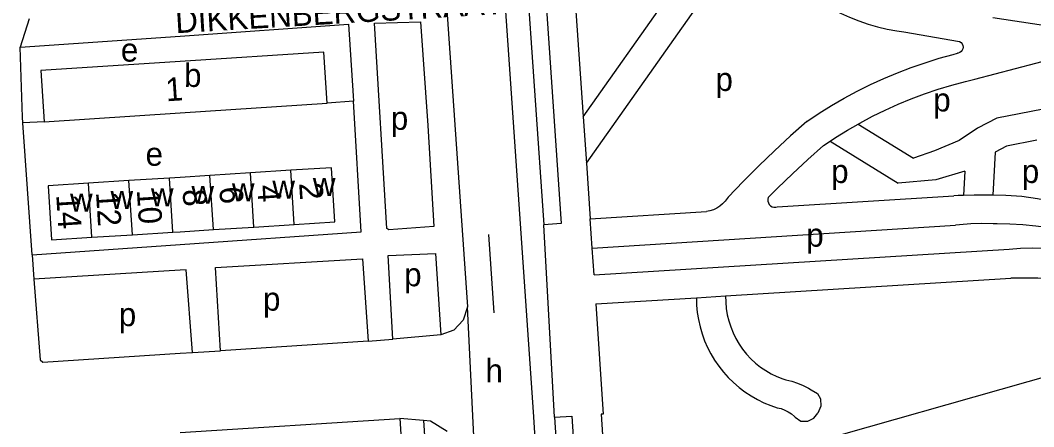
# Model space of a CAD drawing. Extents: x 159675 to 162108, y 386471 to 388472.
# Drawn here: x 160672.7 to 160845.9, y 388032 to 388101.4 of the extents above; entities that cross this region are included whole.
import ezdxf

# ---------------------------------------------------------------- set-up
doc = ezdxf.new("R2010")
doc.units = 0
for name, color, linetype in [('BLT_Basislijn', 7, 'Continuous'), ('BLT_Bebouwing', 7, 'Continuous'), ('BLT_Centroide', 7, 'Continuous'), ('BLT_Huisnummer', 7, 'Continuous'), ('BLT_Huisnummer_ tussenligend', 7, 'Continuous'), ('BLT_Onderverdeling_panden', 7, 'Continuous'), ('BLT_Straatnaam_verkleind', 7, 'Continuous'), ('BLT_Vlakafsluiter', 7, 'Continuous')]:
    doc.layers.add(name, color=color, linetype=linetype)

msp = doc.modelspace()

# ---------------------------------------------------------------- linework, layer by layer
at = {"layer": 'BLT_Basislijn'}
for p, q in [((160768.89, 388084.92), (160791.66, 388117.13)), ((160769.44, 388077.03), (160795.69, 388114.17)), ((160838.87, 388101.86), (160847.54, 388100.6)), ((160674.19, 388101.68), (160672.69, 388096.81)), ((160672.69, 388096.81), (160700, 388098.72)), ((160823.65, 388099.43), (160833.21, 388097.77)), ((160729.62, 388087.57), (160725.16, 388087.23)), ((160676.77, 388084.06), (160673.15, 388083.87)), ((160674.72, 388061.35), (160673.15, 388083.87)), ((160815.86, 388083.69), (160825.34, 388077.87)), ((160809.96, 388080.02), (160811.07, 388080.76)), ((160811.07, 388080.76), (160822.73, 388073.61)), ((160839.26, 388078.9), (160838.91, 388071.53)), ((160834.1, 388075.63), (160833.9, 388071.49)), ((160802.02, 388069.52), (160832.21, 388071.42)), ((160770.1, 388067.5), (160789.94, 388068.75)), ((160770.44, 388062.51), (160770.1, 388067.5)), ((160763.96, 388033.61), (160762.15, 388066.46)), ((160770.44, 388062.51), (160832.52, 388066.43)), ((160752.72, 388064.8), (160753.64, 388051.45)), ((160674.72, 388061.35), (160700, 388063.11)), ((160770.76, 388057.94), (160770.44, 388062.51)), ((160770.76, 388057.94), (160841.65, 388062.34)), ((160674.72, 388061.35), (160675.02, 388057.18)), ((160700, 388058.72), (160675.02, 388057.18)), ((160793.23, 388054.32), (160841.96, 388057.35)), ((160771.07, 388052.95), (160788.23, 388054.01)), ((160788.23, 388054.01), (160793.23, 388054.32)), ((160732.14, 388046.58), (160706.91, 388044.97)), ((160732.14, 388046.58), (160736.38, 388046.93)), ((160744.57, 388047.68), (160736.38, 388046.93)), ((160700, 388044.53), (160702.15, 388044.67)), ((160702.15, 388044.67), (160706.91, 388044.97)), ((160790.01, 388024.16), (160849.52, 388041)), ((160700, 388030.99), (160737.58, 388033.37))]:
    msp.add_line(p, q, dxfattribs=at)
for points in [[(160742.52, 388317.92), (160742.34, 388309.14), (160755.09, 388110.44), (160760.41, 388033.7)], [(160731.91, 388315.5), (160745.11, 388109.78), (160749.09, 388052.46)], [(160753.66, 388242.14), (160762.08, 388110.91), (160765.14, 388066.67), (160762.15, 388066.46)], [(160750.66, 388241.94), (160759.08, 388110.71), (160762.15, 388066.46)], [(160763.37, 388168.76), (160767.07, 388111.24), (160768.89, 388084.92)], [(160800.99, 388111.86), (160802.11, 388110.59), (160803.28, 388109.38), (160804.5, 388108.23), (160805.78, 388107.13), (160807.11, 388106.1), (160808.49, 388105.13), (160809.92, 388104.22), (160811.38, 388103.39), (160812.88, 388102.62), (160814.42, 388101.93), (160815.98, 388101.31), (160817.58, 388100.77), (160819.2, 388100.3), (160820.84, 388099.91), (160822.49, 388099.6), (160823.65, 388099.43)], [(160700, 388098.72), (160728.77, 388100.74), (160729.56, 388088.52), (160729.62, 388087.57)], [(160742.31, 388083.44), (160743.37, 388066.21), (160735.67, 388065.6), (160735.35, 388065.86), (160733.2, 388100.92), (160741.11, 388101.14), (160742.31, 388083.44)], [(160673.15, 388083.87), (160673.09, 388084.88), (160672.69, 388096.81)], [(160833.21, 388097.77), (160833.45, 388097.61), (160833.64, 388097.39), (160833.76, 388097.13), (160833.8, 388096.84), (160833.77, 388096.55), (160833.65, 388096.29), (160833.47, 388096.06), (160833.24, 388095.89), (160832.96, 388095.8), (160832.85, 388095.78)], [(160807.11, 388084.13), (160809.2, 388085.53), (160811.34, 388086.86), (160813.51, 388088.12), (160815.73, 388089.31), (160817.98, 388090.43), (160820.26, 388091.47), (160822.58, 388092.45), (160824.93, 388093.35), (160827.3, 388094.17), (160829.7, 388094.92), (160832.12, 388095.59), (160832.85, 388095.78)], [(160835.83, 388091.35), (160849.69, 388094.98), (160853.04, 388095.62)], [(160815.86, 388083.69), (160816.15, 388083.86), (160818.3, 388085.01), (160820.49, 388086.08), (160822.7, 388087.08), (160824.95, 388088.01), (160827.23, 388088.86), (160829.54, 388089.64), (160831.87, 388090.34), (160834.22, 388090.97), (160835.83, 388091.35)], [(160700, 388063.11), (160730.96, 388065.26), (160729.62, 388087.57)], [(160849.25, 388086.56), (160839.57, 388084.7), (160836.26, 388082.98)], [(160768.89, 388084.92), (160769.44, 388077.03)], [(160807.11, 388084.13), (160804.31, 388081.66), (160801.57, 388079.13), (160798.88, 388076.54), (160796.24, 388073.89), (160793.66, 388071.18), (160793.48, 388070.99)], [(160811.07, 388080.76), (160811.98, 388081.37), (160814.05, 388082.65), (160815.86, 388083.69)], [(160836.26, 388082.98), (160833.11, 388080.88), (160828.93, 388079.09), (160825.34, 388077.87)], [(160809.96, 388080.02), (160807.28, 388077.64), (160804.65, 388075.21), (160802.08, 388072.72), (160800.51, 388071.14)], [(160846.39, 388080.92), (160841.23, 388079.93), (160839.26, 388078.9)], [(160769.44, 388077.03), (160770.1, 388067.5)], [(160834.1, 388075.63), (160829.17, 388074.18), (160822.73, 388073.61)], [(160793.48, 388070.99), (160793.12, 388070.49), (160792.7, 388070.03), (160792.22, 388069.64), (160791.7, 388069.31), (160791.13, 388069.05), (160790.54, 388068.86), (160789.94, 388068.75)], [(160800.51, 388071.14), (160800.44, 388070.84), (160800.45, 388070.52), (160800.54, 388070.22), (160800.69, 388069.95), (160800.92, 388069.73), (160801.19, 388069.57), (160801.49, 388069.48), (160801.8, 388069.47), (160802.02, 388069.52)], [(160833.9, 388071.49), (160832.99, 388071.46), (160832.21, 388071.42)], [(160838.91, 388071.53), (160838.41, 388071.55), (160835.7, 388071.54), (160833.9, 388071.49)], [(160843.83, 388071.32), (160841.12, 388071.47), (160838.91, 388071.53)], [(160858.56, 388068.26), (160858.43, 388068.3), (160855.48, 388069.07), (160852.51, 388069.76), (160849.52, 388070.37), (160846.51, 388070.91), (160843.83, 388071.32)], [(160838.93, 388066.65), (160837.02, 388066.68), (160835.11, 388066.63), (160833.2, 388066.49), (160832.52, 388066.43)], [(160865.42, 388060.84), (160863.39, 388061.75), (160861.33, 388062.58), (160859.24, 388063.33), (160857.12, 388064.02), (160854.99, 388064.62), (160852.83, 388065.15), (160850.65, 388065.6), (160848.46, 388065.97), (160846.25, 388066.26), (160844.04, 388066.47), (160841.82, 388066.6), (160839.6, 388066.65), (160838.93, 388066.65)], [(160841.65, 388062.34), (160843.63, 388062.47), (160845.61, 388062.52), (160847.6, 388062.49), (160849.59, 388062.39), (160851.56, 388062.2), (160853.53, 388061.94), (160853.81, 388061.89)], [(160706.91, 388044.97), (160706.07, 388059.18), (160731.16, 388060.69), (160732.14, 388046.58)], [(160736.38, 388046.93), (160735.56, 388061.22), (160743.63, 388061.57), (160744.57, 388047.68)], [(160702.15, 388044.67), (160701.05, 388058.79), (160700, 388058.72)], [(160675.02, 388057.18), (160676.11, 388043.4), (160676.54, 388043), (160700, 388044.53)], [(160852.49, 388057.07), (160849.54, 388057.25), (160846.59, 388057.35), (160843.63, 388057.37), (160841.96, 388057.35)], [(160788.23, 388054.01), (160788.26, 388052.76), (160788.38, 388051.51), (160788.58, 388050.28), (160788.85, 388049.05), (160789.2, 388047.85), (160789.63, 388046.67), (160790.13, 388045.53), (160790.71, 388044.41), (160791.35, 388043.34), (160792.06, 388042.31), (160792.84, 388041.33), (160793.68, 388040.39), (160794.57, 388039.52), (160795.52, 388038.7), (160796.52, 388037.94), (160797.57, 388037.25), (160798.65, 388036.63), (160799.78, 388036.08), (160800.93, 388035.6), (160802.06, 388035.22)], [(160793.23, 388054.32), (160793.24, 388053.24), (160793.34, 388052.16), (160793.51, 388051.1), (160793.76, 388050.05), (160794.09, 388049.02), (160794.49, 388048.01), (160794.97, 388047.04), (160795.52, 388046.11), (160796.13, 388045.22), (160796.81, 388044.38), (160797.55, 388043.59), (160798.34, 388042.85), (160799.19, 388042.18), (160800.08, 388041.58), (160801.02, 388041.04), (160801.99, 388040.57), (160803, 388040.17), (160803.53, 388040)], [(160749.09, 388052.46), (160748.35, 388050.21), (160746.8, 388048.46), (160744.57, 388047.68)], [(160771.07, 388052.95), (160772.28, 388034.15), (160771.94, 388034.12), (160787.16, 387798.38)], [(160803.53, 388040), (160804.54, 388039.75), (160805.52, 388039.43), (160806.47, 388039.04), (160807.4, 388038.57), (160807.83, 388038.3), (160808.9, 388037.66), (160809.41, 388036.72), (160809.47, 388035.48), (160808.98, 388034.29)], [(160802.06, 388035.22), (160802.71, 388035.07), (160803.33, 388034.84), (160803.93, 388034.53), (160804.49, 388034.16), (160804.99, 388033.73), (160805.1, 388033.62), (160806.09, 388032.95), (160807.29, 388032.96), (160808.3, 388033.46), (160808.98, 388034.29)], [(160737.58, 388033.37), (160739.23, 388007.29)], [(160741.61, 388033.03), (160737.58, 388033.37)], [(160741.61, 388033.03), (160742.88, 388012.98)], [(160745.64, 388031.15), (160742.81, 388032.93), (160741.61, 388033.03)], [(160760.41, 388033.7), (160775.48, 387791.13)], [(160763.96, 388033.61), (160766.95, 388033.8), (160781.74, 387804.72), (160778.75, 387804.53)], [(160763.96, 388033.61), (160778.75, 387804.53)]]:
    msp.add_lwpolyline(points, dxfattribs=at)
at = {"layer": 'BLT_Bebouwing'}
for p, q in [((160700, 388085.58), (160725.16, 388087.23)), ((160676.77, 388084.06), (160700, 388085.58)), ((160698.19, 388074.47), (160691.27, 388074.03)), ((160700, 388074.58), (160698.19, 388074.47)), ((160705.1, 388074.91), (160700, 388074.58)), ((160712.02, 388075.35), (160705.1, 388074.91)), ((160718.93, 388075.79), (160712.02, 388075.35)), ((160691.27, 388074.03), (160684.36, 388073.59)), ((160700, 388065.29), (160705.69, 388065.65)), ((160705.69, 388065.65), (160712.6, 388066.09)), ((160712.6, 388066.09), (160719.52, 388066.53)), ((160684.94, 388064.34), (160691.86, 388064.78)), ((160691.86, 388064.78), (160698.77, 388065.21)), ((160698.77, 388065.21), (160700, 388065.29))]:
    msp.add_line(p, q, dxfattribs=at)
for points in [[(160725.16, 388087.23), (160724.59, 388095.98), (160700, 388094.37)], [(160700, 388094.37), (160676.19, 388092.81), (160676.77, 388084.06)], [(160719.52, 388066.53), (160726.43, 388066.97), (160725.85, 388076.23), (160718.93, 388075.79)], [(160684.36, 388073.59), (160677.44, 388073.15), (160678.03, 388063.9), (160684.94, 388064.34)]]:
    msp.add_lwpolyline(points, dxfattribs=at)
at = {"layer": 'BLT_Onderverdeling_panden'}
for p, q in [((160698.77, 388065.21), (160698.19, 388074.47)), ((160705.69, 388065.65), (160705.1, 388074.91)), ((160712.6, 388066.09), (160712.02, 388075.35)), ((160719.52, 388066.53), (160718.93, 388075.79)), ((160684.94, 388064.34), (160684.36, 388073.59)), ((160691.86, 388064.78), (160691.27, 388074.03))]:
    msp.add_line(p, q, dxfattribs=at)
at = {"layer": 'BLT_Vlakafsluiter'}
msp.add_line((160750.52, 388024.44), (160749.09, 388052.46), dxfattribs=at)

# ---------------------------------------------------------------- texts
at = {"layer": 'BLT_Centroide'}
for s, p in [('e', (160689.88, 388094.35)), ('b', (160700.68, 388090.03)), ('p', (160791.49, 388089.34)), ('p', (160828.71, 388085.84)), ('p', (160736.01, 388082.7)), ('e', (160694.1, 388076.56)), ('p', (160811.26, 388073.62)), ('p', (160843.84, 388073.62)), ('w', (160722.69, 388071.38)), ('w', (160695.02, 388069.62)), ('w', (160701.94, 388070.06)), ('w', (160708.86, 388070.5)), ('w', (160715.77, 388070.94)), ('w', (160681.19, 388068.73)), ('w', (160688.11, 388069.19)), ('p', (160807.01, 388062.74)), ('p', (160738.29, 388055.98)), ('p', (160714.17, 388051.81)), ('p', (160689.53, 388049.17)), ('h', (160752.19, 388039.55))]:
    msp.add_text(s, height=4, dxfattribs=at).set_placement(p)
at = {"layer": 'BLT_Huisnummer'}
for s, rotation, p in [('1', 3.7504, (160697.64, 388087.56)), ('6', 273.6365, (160706.69, 388072.9)), ('2', 273.6369, (160720.34, 388073.58)), ('14', 273.6357, (160678.83, 388071.58)), ('10', 273.6361, (160692.6, 388072.42))]:
    msp.add_text(s, height=4, rotation=rotation, dxfattribs=at).set_placement(p)
at = {"layer": 'BLT_Huisnummer_ tussenligend'}
for s, rotation, p in [('8', 273.6365, (160700.42, 388072.47)), ('4', 273.6369, (160713.17, 388073.2)), ('12', 273.6361, (160685.62, 388072.03))]:
    msp.add_text(s, height=4, rotation=rotation, dxfattribs=at).set_placement(p)
at = {"layer": 'BLT_Straatnaam_verkleind'}
msp.add_text('DIKKENBERGSTRAAT', height=4, rotation=3.3851, dxfattribs=at).set_placement((160699.29, 388099.19))

doc.saveas('drawing.dxf')
